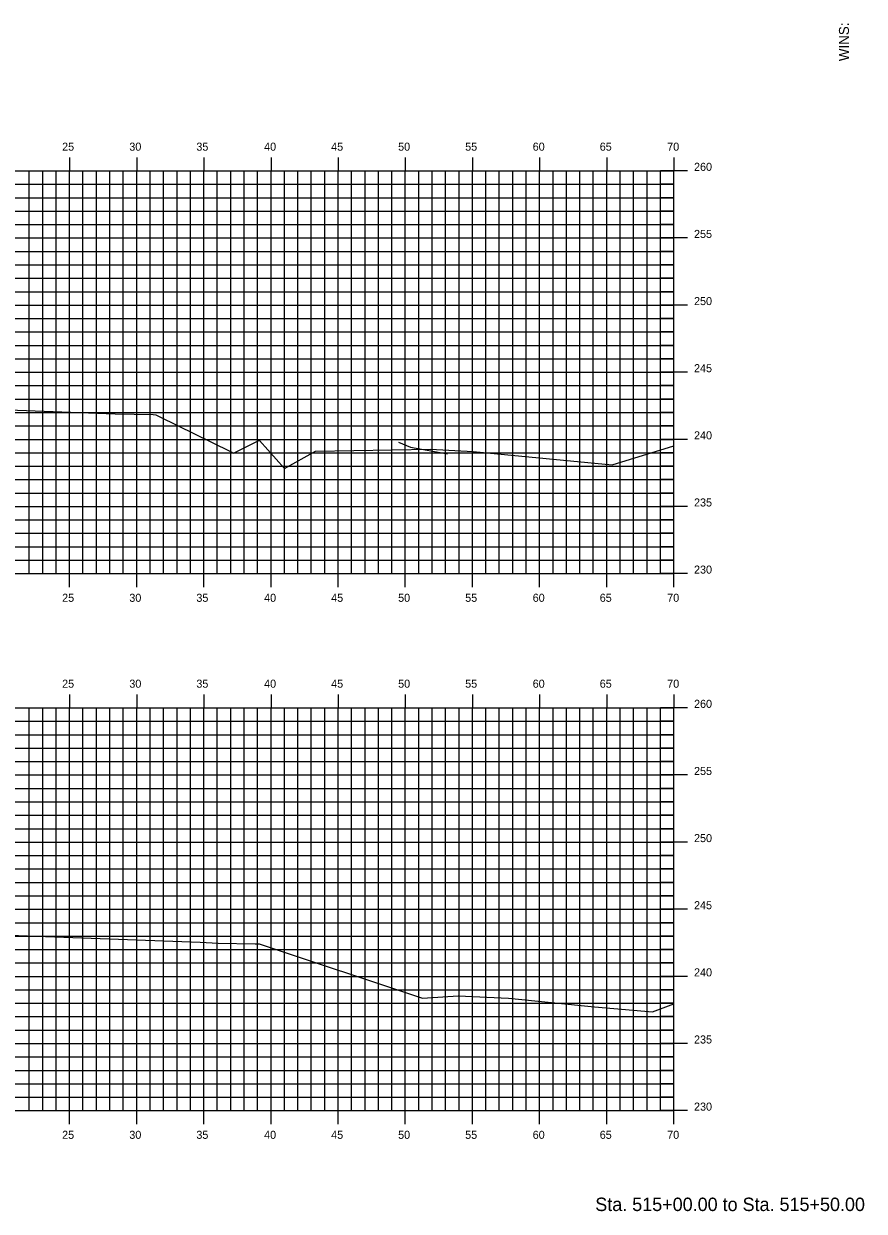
# Model space of a CAD drawing. Extents: x 1170543 to 1177585, y 609599 to 610623.
# Drawn here: x 1173530.9 to 1173593.5, y 610270.3 to 610358.8 of the extents above; entities that cross this region are included whole.
import ezdxf

# ---------------------------------------------------------------- set-up
doc = ezdxf.new("R2010")
doc.units = 0
for name, color, linetype in [('BORDER', 7, 'Continuous'), ('D_Utilities_UG_Water_Shutoff', 7, 'Continuous'), ('H_V ANNOTATION', 7, 'Continuous'), ('MAJOR', 7, 'Continuous'), ('MINOR', 7, 'Continuous'), ('S_Roadway_Centerline', 7, 'Continuous')]:
    doc.layers.add(name, color=color, linetype=linetype)

msp = doc.modelspace()

# ---------------------------------------------------------------- linework, layer by layer
at = {"layer": 'D_Utilities_UG_Water_Shutoff'}
msp.add_lwpolyline([(1173558.805, 610327.603), (1173559.683, 610327.207), (1173562.439, 610326.711)], dxfattribs=at)
at = {"layer": 'MAJOR'}
for p, q in [((1173534.306, 610348.803), (1173534.306, 610347.801)), ((1173539.306, 610348.803), (1173539.306, 610347.801)), ((1173544.306, 610348.803), (1173544.306, 610347.801)), ((1173549.306, 610348.803), (1173549.306, 610347.801)), ((1173554.306, 610348.803), (1173554.306, 610347.801)), ((1173559.306, 610348.803), (1173559.306, 610347.801)), ((1173564.306, 610348.803), (1173564.306, 610347.801)), ((1173569.306, 610348.803), (1173569.306, 610347.801)), ((1173574.306, 610348.803), (1173574.306, 610347.801)), ((1173579.306, 610348.803), (1173579.306, 610347.801)), ((1173439.306, 610347.801), (1173579.306, 610347.801)), ((1173439.306, 610347.801), (1173579.306, 610347.801)), ((1173534.306, 610317.801), (1173534.306, 610347.801)), ((1173539.306, 610317.801), (1173539.306, 610347.801)), ((1173544.306, 610317.801), (1173544.306, 610347.801)), ((1173549.306, 610317.801), (1173549.306, 610347.801)), ((1173554.306, 610317.801), (1173554.306, 610347.801)), ((1173559.306, 610317.801), (1173559.306, 610347.801)), ((1173564.306, 610317.801), (1173564.306, 610347.801)), ((1173569.306, 610317.801), (1173569.306, 610347.801)), ((1173574.306, 610317.801), (1173574.306, 610347.801)), ((1173580.308, 610347.801), (1173578.304, 610347.801)), ((1173579.306, 610317.801), (1173579.306, 610347.801)), ((1173579.306, 610317.801), (1173579.306, 610347.801)), ((1173439.306, 610342.801), (1173579.306, 610342.801)), ((1173580.308, 610342.801), (1173578.304, 610342.801)), ((1173439.306, 610337.801), (1173579.306, 610337.801)), ((1173580.308, 610337.801), (1173578.304, 610337.801)), ((1173439.306, 610332.801), (1173579.306, 610332.801)), ((1173580.308, 610332.801), (1173578.304, 610332.801)), ((1173439.306, 610327.801), (1173579.306, 610327.801)), ((1173580.308, 610327.801), (1173578.304, 610327.801)), ((1173439.306, 610322.801), (1173579.306, 610322.801)), ((1173580.308, 610322.801), (1173578.304, 610322.801)), ((1173439.306, 610317.801), (1173579.306, 610317.801)), ((1173439.306, 610317.801), (1173579.306, 610317.801)), ((1173534.306, 610316.799), (1173534.306, 610317.801)), ((1173539.306, 610316.799), (1173539.306, 610317.801)), ((1173544.306, 610316.799), (1173544.306, 610317.801)), ((1173549.306, 610316.799), (1173549.306, 610317.801)), ((1173554.306, 610316.799), (1173554.306, 610317.801)), ((1173559.306, 610316.799), (1173559.306, 610317.801)), ((1173564.306, 610316.799), (1173564.306, 610317.801)), ((1173569.306, 610316.799), (1173569.306, 610317.801)), ((1173574.306, 610316.799), (1173574.306, 610317.801)), ((1173580.308, 610317.801), (1173578.304, 610317.801)), ((1173579.306, 610316.799), (1173579.306, 610317.801)), ((1173534.306, 610308.803), (1173534.306, 610307.801)), ((1173539.306, 610308.803), (1173539.306, 610307.801)), ((1173544.306, 610308.803), (1173544.306, 610307.801)), ((1173549.306, 610308.803), (1173549.306, 610307.801)), ((1173554.306, 610308.803), (1173554.306, 610307.801)), ((1173559.306, 610308.803), (1173559.306, 610307.801)), ((1173564.306, 610308.803), (1173564.306, 610307.801)), ((1173569.306, 610308.803), (1173569.306, 610307.801)), ((1173574.306, 610308.803), (1173574.306, 610307.801)), ((1173579.306, 610308.803), (1173579.306, 610307.801)), ((1173439.306, 610307.801), (1173579.306, 610307.801)), ((1173439.306, 610307.801), (1173579.306, 610307.801)), ((1173534.306, 610277.801), (1173534.306, 610307.801)), ((1173539.306, 610277.801), (1173539.306, 610307.801)), ((1173544.306, 610277.801), (1173544.306, 610307.801)), ((1173549.306, 610277.801), (1173549.306, 610307.801)), ((1173554.306, 610277.801), (1173554.306, 610307.801)), ((1173559.306, 610277.801), (1173559.306, 610307.801)), ((1173564.306, 610277.801), (1173564.306, 610307.801)), ((1173569.306, 610277.801), (1173569.306, 610307.801)), ((1173574.306, 610277.801), (1173574.306, 610307.801)), ((1173580.308, 610307.801), (1173578.304, 610307.801)), ((1173579.306, 610277.801), (1173579.306, 610307.801)), ((1173579.306, 610277.801), (1173579.306, 610307.801)), ((1173439.306, 610302.801), (1173579.306, 610302.801)), ((1173580.308, 610302.801), (1173578.304, 610302.801)), ((1173439.306, 610297.801), (1173579.306, 610297.801)), ((1173580.308, 610297.801), (1173578.304, 610297.801)), ((1173439.306, 610292.801), (1173579.306, 610292.801)), ((1173580.308, 610292.801), (1173578.304, 610292.801)), ((1173439.306, 610287.801), (1173579.306, 610287.801)), ((1173580.308, 610287.801), (1173578.304, 610287.801)), ((1173439.306, 610282.801), (1173579.306, 610282.801)), ((1173580.308, 610282.801), (1173578.304, 610282.801)), ((1173439.306, 610277.801), (1173579.306, 610277.801)), ((1173439.306, 610277.801), (1173579.306, 610277.801)), ((1173534.306, 610276.799), (1173534.306, 610277.801)), ((1173539.306, 610276.799), (1173539.306, 610277.801)), ((1173544.306, 610276.799), (1173544.306, 610277.801)), ((1173549.306, 610276.799), (1173549.306, 610277.801)), ((1173554.306, 610276.799), (1173554.306, 610277.801)), ((1173559.306, 610276.799), (1173559.306, 610277.801)), ((1173564.306, 610276.799), (1173564.306, 610277.801)), ((1173569.306, 610276.799), (1173569.306, 610277.801)), ((1173574.306, 610276.799), (1173574.306, 610277.801)), ((1173580.308, 610277.801), (1173578.304, 610277.801)), ((1173579.306, 610276.799), (1173579.306, 610277.801))]:
    msp.add_line(p, q, dxfattribs=at)
at = {"layer": 'MINOR'}
for p, q in [((1173531.306, 610317.801), (1173531.306, 610347.801)), ((1173532.306, 610317.801), (1173532.306, 610347.801)), ((1173533.306, 610317.801), (1173533.306, 610347.801)), ((1173535.306, 610317.801), (1173535.306, 610347.801)), ((1173536.306, 610317.801), (1173536.306, 610347.801)), ((1173537.306, 610317.801), (1173537.306, 610347.801)), ((1173538.306, 610317.801), (1173538.306, 610347.801)), ((1173540.306, 610317.801), (1173540.306, 610347.801)), ((1173541.306, 610317.801), (1173541.306, 610347.801)), ((1173542.306, 610317.801), (1173542.306, 610347.801)), ((1173543.306, 610317.801), (1173543.306, 610347.801)), ((1173545.306, 610317.801), (1173545.306, 610347.801)), ((1173546.306, 610317.801), (1173546.306, 610347.801)), ((1173547.306, 610317.801), (1173547.306, 610347.801)), ((1173548.306, 610317.801), (1173548.306, 610347.801)), ((1173550.306, 610317.801), (1173550.306, 610347.801)), ((1173551.306, 610317.801), (1173551.306, 610347.801)), ((1173552.306, 610317.801), (1173552.306, 610347.801)), ((1173553.306, 610317.801), (1173553.306, 610347.801)), ((1173555.306, 610317.801), (1173555.306, 610347.801)), ((1173556.306, 610317.801), (1173556.306, 610347.801)), ((1173557.306, 610317.801), (1173557.306, 610347.801)), ((1173558.306, 610317.801), (1173558.306, 610347.801)), ((1173560.306, 610317.801), (1173560.306, 610347.801)), ((1173561.306, 610317.801), (1173561.306, 610347.801)), ((1173562.306, 610317.801), (1173562.306, 610347.801)), ((1173563.306, 610317.801), (1173563.306, 610347.801)), ((1173565.306, 610317.801), (1173565.306, 610347.801)), ((1173566.306, 610317.801), (1173566.306, 610347.801)), ((1173567.306, 610317.801), (1173567.306, 610347.801)), ((1173568.306, 610317.801), (1173568.306, 610347.801)), ((1173570.306, 610317.801), (1173570.306, 610347.801)), ((1173571.306, 610317.801), (1173571.306, 610347.801)), ((1173572.306, 610317.801), (1173572.306, 610347.801)), ((1173573.306, 610317.801), (1173573.306, 610347.801)), ((1173575.306, 610317.801), (1173575.306, 610347.801)), ((1173576.306, 610317.801), (1173576.306, 610347.801)), ((1173577.306, 610317.801), (1173577.306, 610347.801)), ((1173578.306, 610317.801), (1173578.306, 610347.801)), ((1173439.306, 610346.801), (1173579.306, 610346.801)), ((1173579.306, 610346.801), (1173578.304, 610346.801)), ((1173439.306, 610345.801), (1173579.306, 610345.801)), ((1173579.306, 610345.801), (1173578.304, 610345.801)), ((1173439.306, 610344.801), (1173579.306, 610344.801)), ((1173579.306, 610344.801), (1173578.304, 610344.801)), ((1173439.306, 610343.801), (1173579.306, 610343.801)), ((1173579.306, 610343.801), (1173578.304, 610343.801)), ((1173439.306, 610341.801), (1173579.306, 610341.801)), ((1173579.306, 610341.801), (1173578.304, 610341.801)), ((1173439.306, 610340.801), (1173579.306, 610340.801)), ((1173579.306, 610340.801), (1173578.304, 610340.801)), ((1173439.306, 610339.801), (1173579.306, 610339.801)), ((1173579.306, 610339.801), (1173578.304, 610339.801)), ((1173439.306, 610338.801), (1173579.306, 610338.801)), ((1173579.306, 610338.801), (1173578.304, 610338.801)), ((1173439.306, 610336.801), (1173579.306, 610336.801)), ((1173579.306, 610336.801), (1173578.304, 610336.801)), ((1173439.306, 610335.801), (1173579.306, 610335.801)), ((1173579.306, 610335.801), (1173578.304, 610335.801)), ((1173439.306, 610334.801), (1173579.306, 610334.801)), ((1173579.306, 610334.801), (1173578.304, 610334.801)), ((1173439.306, 610333.801), (1173579.306, 610333.801)), ((1173579.306, 610333.801), (1173578.304, 610333.801)), ((1173439.306, 610331.801), (1173579.306, 610331.801)), ((1173579.306, 610331.801), (1173578.304, 610331.801)), ((1173439.306, 610330.801), (1173579.306, 610330.801)), ((1173579.306, 610330.801), (1173578.304, 610330.801)), ((1173439.306, 610329.801), (1173579.306, 610329.801)), ((1173579.306, 610329.801), (1173578.304, 610329.801)), ((1173439.306, 610328.801), (1173579.306, 610328.801)), ((1173579.306, 610328.801), (1173578.304, 610328.801)), ((1173439.306, 610326.801), (1173579.306, 610326.801)), ((1173579.306, 610326.801), (1173578.304, 610326.801)), ((1173439.306, 610325.801), (1173579.306, 610325.801)), ((1173579.306, 610325.801), (1173578.304, 610325.801)), ((1173439.306, 610324.801), (1173579.306, 610324.801)), ((1173579.306, 610324.801), (1173578.304, 610324.801)), ((1173439.306, 610323.801), (1173579.306, 610323.801)), ((1173579.306, 610323.801), (1173578.304, 610323.801)), ((1173439.306, 610321.801), (1173579.306, 610321.801)), ((1173579.306, 610321.801), (1173578.304, 610321.801)), ((1173439.306, 610320.801), (1173579.306, 610320.801)), ((1173579.306, 610320.801), (1173578.304, 610320.801)), ((1173439.306, 610319.801), (1173579.306, 610319.801)), ((1173579.306, 610319.801), (1173578.304, 610319.801)), ((1173439.306, 610318.801), (1173579.306, 610318.801)), ((1173579.306, 610318.801), (1173578.304, 610318.801)), ((1173531.306, 610277.801), (1173531.306, 610307.801)), ((1173532.306, 610277.801), (1173532.306, 610307.801)), ((1173533.306, 610277.801), (1173533.306, 610307.801)), ((1173535.306, 610277.801), (1173535.306, 610307.801)), ((1173536.306, 610277.801), (1173536.306, 610307.801)), ((1173537.306, 610277.801), (1173537.306, 610307.801)), ((1173538.306, 610277.801), (1173538.306, 610307.801)), ((1173540.306, 610277.801), (1173540.306, 610307.801)), ((1173541.306, 610277.801), (1173541.306, 610307.801)), ((1173542.306, 610277.801), (1173542.306, 610307.801)), ((1173543.306, 610277.801), (1173543.306, 610307.801)), ((1173545.306, 610277.801), (1173545.306, 610307.801)), ((1173546.306, 610277.801), (1173546.306, 610307.801)), ((1173547.306, 610277.801), (1173547.306, 610307.801)), ((1173548.306, 610277.801), (1173548.306, 610307.801)), ((1173550.306, 610277.801), (1173550.306, 610307.801)), ((1173551.306, 610277.801), (1173551.306, 610307.801)), ((1173552.306, 610277.801), (1173552.306, 610307.801)), ((1173553.306, 610277.801), (1173553.306, 610307.801)), ((1173555.306, 610277.801), (1173555.306, 610307.801)), ((1173556.306, 610277.801), (1173556.306, 610307.801)), ((1173557.306, 610277.801), (1173557.306, 610307.801)), ((1173558.306, 610277.801), (1173558.306, 610307.801)), ((1173560.306, 610277.801), (1173560.306, 610307.801)), ((1173561.306, 610277.801), (1173561.306, 610307.801)), ((1173562.306, 610277.801), (1173562.306, 610307.801)), ((1173563.306, 610277.801), (1173563.306, 610307.801)), ((1173565.306, 610277.801), (1173565.306, 610307.801)), ((1173566.306, 610277.801), (1173566.306, 610307.801)), ((1173567.306, 610277.801), (1173567.306, 610307.801)), ((1173568.306, 610277.801), (1173568.306, 610307.801)), ((1173570.306, 610277.801), (1173570.306, 610307.801)), ((1173571.306, 610277.801), (1173571.306, 610307.801)), ((1173572.306, 610277.801), (1173572.306, 610307.801)), ((1173573.306, 610277.801), (1173573.306, 610307.801)), ((1173575.306, 610277.801), (1173575.306, 610307.801)), ((1173576.306, 610277.801), (1173576.306, 610307.801)), ((1173577.306, 610277.801), (1173577.306, 610307.801)), ((1173578.306, 610277.801), (1173578.306, 610307.801)), ((1173439.306, 610306.801), (1173579.306, 610306.801)), ((1173579.306, 610306.801), (1173578.304, 610306.801)), ((1173439.306, 610305.801), (1173579.306, 610305.801)), ((1173579.306, 610305.801), (1173578.304, 610305.801)), ((1173439.306, 610304.801), (1173579.306, 610304.801)), ((1173579.306, 610304.801), (1173578.304, 610304.801)), ((1173439.306, 610303.801), (1173579.306, 610303.801)), ((1173579.306, 610303.801), (1173578.304, 610303.801)), ((1173439.306, 610301.801), (1173579.306, 610301.801)), ((1173579.306, 610301.801), (1173578.304, 610301.801)), ((1173439.306, 610300.801), (1173579.306, 610300.801)), ((1173579.306, 610300.801), (1173578.304, 610300.801)), ((1173439.306, 610299.801), (1173579.306, 610299.801)), ((1173579.306, 610299.801), (1173578.304, 610299.801)), ((1173439.306, 610298.801), (1173579.306, 610298.801)), ((1173579.306, 610298.801), (1173578.304, 610298.801)), ((1173439.306, 610296.801), (1173579.306, 610296.801)), ((1173579.306, 610296.801), (1173578.304, 610296.801)), ((1173439.306, 610295.801), (1173579.306, 610295.801)), ((1173579.306, 610295.801), (1173578.304, 610295.801)), ((1173439.306, 610294.801), (1173579.306, 610294.801)), ((1173579.306, 610294.801), (1173578.304, 610294.801)), ((1173439.306, 610293.801), (1173579.306, 610293.801)), ((1173579.306, 610293.801), (1173578.304, 610293.801)), ((1173439.306, 610291.801), (1173579.306, 610291.801)), ((1173579.306, 610291.801), (1173578.304, 610291.801)), ((1173439.306, 610290.801), (1173579.306, 610290.801)), ((1173579.306, 610290.801), (1173578.304, 610290.801)), ((1173439.306, 610289.801), (1173579.306, 610289.801)), ((1173579.306, 610289.801), (1173578.304, 610289.801)), ((1173439.306, 610288.801), (1173579.306, 610288.801)), ((1173579.306, 610288.801), (1173578.304, 610288.801)), ((1173439.306, 610286.801), (1173579.306, 610286.801)), ((1173579.306, 610286.801), (1173578.304, 610286.801)), ((1173439.306, 610285.801), (1173579.306, 610285.801)), ((1173579.306, 610285.801), (1173578.304, 610285.801)), ((1173439.306, 610284.801), (1173579.306, 610284.801)), ((1173579.306, 610284.801), (1173578.304, 610284.801)), ((1173439.306, 610283.801), (1173579.306, 610283.801)), ((1173579.306, 610283.801), (1173578.304, 610283.801)), ((1173439.306, 610281.801), (1173579.306, 610281.801)), ((1173579.306, 610281.801), (1173578.304, 610281.801)), ((1173439.306, 610280.801), (1173579.306, 610280.801)), ((1173579.306, 610280.801), (1173578.304, 610280.801)), ((1173439.306, 610279.801), (1173579.306, 610279.801)), ((1173579.306, 610279.801), (1173578.304, 610279.801)), ((1173439.306, 610278.801), (1173579.306, 610278.801)), ((1173579.306, 610278.801), (1173578.304, 610278.801))]:
    msp.add_line(p, q, dxfattribs=at)
at = {"layer": 'S_Roadway_Centerline'}
for points in [[(1173521.812, 610330.296), (1173537.696, 610329.692), (1173540.525, 610329.641), (1173540.726, 610329.637), (1173540.976, 610329.513), (1173546.28, 610326.896), (1173546.518, 610326.778), (1173548.392, 610327.705), (1173548.413, 610327.717), (1173548.443, 610327.715), (1173550.321, 610325.634), (1173552.623, 610326.929), (1173561.182, 610327.069), (1173564.352, 610326.905), (1173564.878, 610326.853), (1173574.71, 610325.9), (1173579.306, 610327.306)], [(1173529.132, 610290.906), (1173544.036, 610290.337), (1173545.382, 610290.286), (1173548.133, 610290.236), (1173548.429, 610290.23), (1173560.592, 610286.176), (1173563.241, 610286.353), (1173566.998, 610286.183), (1173573.402, 610285.541), (1173577.704, 610285.171), (1173579.306, 610285.744)]]:
    msp.add_lwpolyline(points, dxfattribs=at)

# ---------------------------------------------------------------- texts
at = {"layer": 'BORDER'}
msp.add_text('WINS:', height=0.7453, rotation=90, dxfattribs=at).set_placement((1173592.341, 610355.969))
at = {"layer": 'H_V ANNOTATION'}
for s, height, p in [('25', 0.6, (1173533.752, 610349.301)), ('30', 0.6, (1173538.755, 610349.301)), ('35', 0.6, (1173543.747, 610349.301)), ('40', 0.6, (1173548.792, 610349.301)), ('45', 0.6, (1173553.784, 610349.301)), ('50', 0.6, (1173558.771, 610349.301)), ('55', 0.6, (1173563.763, 610349.301)), ('60', 0.6, (1173568.792, 610349.301)), ('65', 0.6, (1173573.784, 610349.301)), ('70', 0.6, (1173578.808, 610349.301)), ('260', 0.6, (1173580.806, 610347.801)), ('255', 0.6, (1173580.806, 610342.801)), ('250', 0.6, (1173580.806, 610337.801)), ('245', 0.6, (1173580.806, 610332.801)), ('240', 0.6, (1173580.806, 610327.801)), ('235', 0.6, (1173580.806, 610322.801)), ('230', 0.6, (1173580.806, 610317.801)), ('25', 0.6, (1173533.752, 610315.701)), ('30', 0.6, (1173538.755, 610315.701)), ('35', 0.6, (1173543.747, 610315.701)), ('40', 0.6, (1173548.792, 610315.701)), ('45', 0.6, (1173553.784, 610315.701)), ('50', 0.6, (1173558.771, 610315.701)), ('55', 0.6, (1173563.763, 610315.701)), ('60', 0.6, (1173568.792, 610315.701)), ('65', 0.6, (1173573.784, 610315.701)), ('70', 0.6, (1173578.808, 610315.701)), ('25', 0.6, (1173533.752, 610309.301)), ('30', 0.6, (1173538.755, 610309.301)), ('35', 0.6, (1173543.747, 610309.301)), ('40', 0.6, (1173548.792, 610309.301)), ('45', 0.6, (1173553.784, 610309.301)), ('50', 0.6, (1173558.771, 610309.301)), ('55', 0.6, (1173563.763, 610309.301)), ('60', 0.6, (1173568.792, 610309.301)), ('65', 0.6, (1173573.784, 610309.301)), ('70', 0.6, (1173578.808, 610309.301)), ('260', 0.6, (1173580.806, 610307.801)), ('255', 0.6, (1173580.806, 610302.801)), ('250', 0.6, (1173580.806, 610297.801)), ('245', 0.6, (1173580.806, 610292.801)), ('240', 0.6, (1173580.806, 610287.801)), ('235', 0.6, (1173580.806, 610282.801)), ('230', 0.6, (1173580.806, 610277.801)), ('25', 0.6, (1173533.752, 610275.701)), ('30', 0.6, (1173538.755, 610275.701)), ('35', 0.6, (1173543.747, 610275.701)), ('40', 0.6, (1173548.792, 610275.701)), ('45', 0.6, (1173553.784, 610275.701)), ('50', 0.6, (1173558.771, 610275.701)), ('55', 0.6, (1173563.763, 610275.701)), ('60', 0.6, (1173568.792, 610275.701)), ('65', 0.6, (1173573.784, 610275.701)), ('70', 0.6, (1173578.808, 610275.701)), ('Sta. 515+00.00 to Sta. 515+50.00', 1.0002, (1173573.452, 610270.321))]:
    msp.add_text(s, height=height, dxfattribs=at).set_placement(p)

doc.saveas('drawing.dxf')
